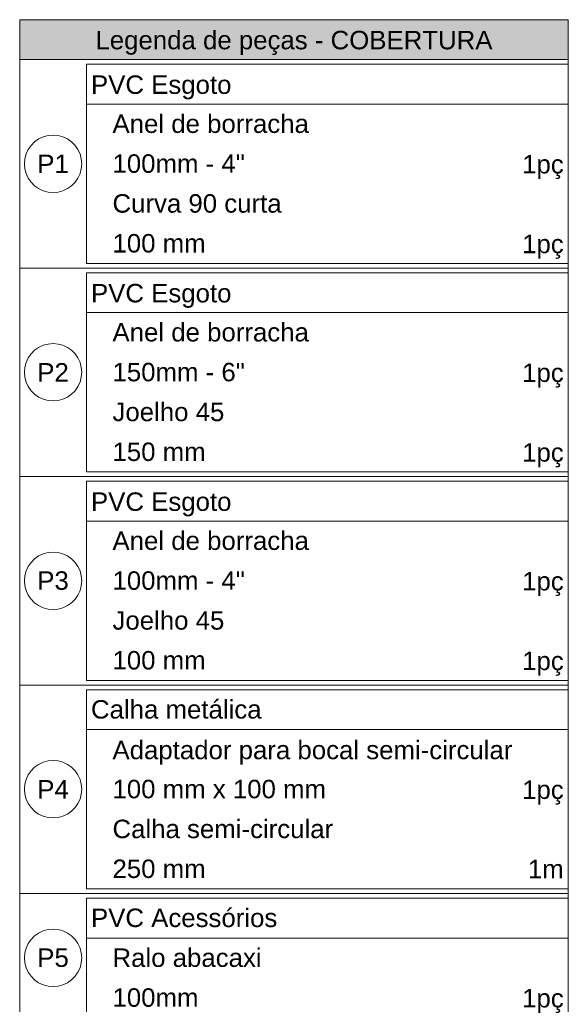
# Model space of a CAD drawing. Header units: millimetres. Extents: x -261 to 187, y -214 to 106.
# Tile 284 of 656: x -129.32 to -123.38, y -186.82 to -176.15. Entities that reach past the tile are written whole.
import ezdxf

# ---------------------------------------------------------------- set-up
doc = ezdxf.new("R2010")
doc.units = ezdxf.units.MM
doc.header["$LTSCALE"] = 0.005
doc.header["$MEASUREMENT"] = 0
doc.linetypes.add('NULL', pattern=[0])
for name, color, linetype, lineweight in [('DI-Hachuras Tabelas', 251, 'Continuous', 0), ('DI-Indicação peça', 7, 'Continuous', 15), ('DI-Tabelas', 7, 'Continuous', 13)]:
    doc.layers.add(name, color=color, linetype=linetype, lineweight=lineweight)
doc.styles.add('Arial', font='arial.ttf')

msp = doc.modelspace()

# ---------------------------------------------------------------- hatches: boundary and pattern name
at = {"layer": 'DI-Hachuras Tabelas', "linetype": 'Continuous'}
msp.add_hatch(color=251, dxfattribs=at).paths.add_polyline_path([(-129.324, -176.152), (-123.381, -176.152), (-123.381, -176.584), (-129.324, -176.584)])

# ---------------------------------------------------------------- linework, layer by layer
at = {"layer": 'DI-Hachuras Tabelas'}
msp.add_lwpolyline([(-129.324, -176.152), (-123.381, -176.152), (-123.381, -176.584), (-129.324, -176.584), (-129.324, -176.152)], dxfattribs=at)
at = {"layer": 'DI-Indicação peça'}
for points in [[(-128.652, -177.714), (-128.657, -177.66), (-128.671, -177.607), (-128.694, -177.558), (-128.725, -177.514), (-128.763, -177.475), (-128.808, -177.444), (-128.857, -177.421), (-128.909, -177.407), (-128.963, -177.403), (-129.017, -177.407), (-129.07, -177.421), (-129.119, -177.444), (-129.163, -177.475), (-129.201, -177.514), (-129.233, -177.558), (-129.255, -177.607), (-129.269, -177.66), (-129.274, -177.714), (-129.269, -177.768), (-129.255, -177.82), (-129.233, -177.869), (-129.201, -177.913), (-129.163, -177.952), (-129.119, -177.983), (-129.07, -178.006), (-129.017, -178.02), (-128.963, -178.024), (-128.909, -178.02), (-128.857, -178.006), (-128.808, -177.983), (-128.763, -177.952), (-128.725, -177.913), (-128.694, -177.869), (-128.671, -177.82), (-128.657, -177.768), (-128.652, -177.714)], [(-128.652, -179.974), (-128.657, -179.92), (-128.671, -179.867), (-128.694, -179.818), (-128.725, -179.774), (-128.763, -179.735), (-128.808, -179.704), (-128.857, -179.681), (-128.909, -179.667), (-128.963, -179.663), (-129.017, -179.667), (-129.07, -179.681), (-129.119, -179.704), (-129.163, -179.735), (-129.201, -179.774), (-129.233, -179.818), (-129.255, -179.867), (-129.269, -179.92), (-129.274, -179.974), (-129.269, -180.028), (-129.255, -180.08), (-129.233, -180.129), (-129.201, -180.173), (-129.163, -180.212), (-129.119, -180.243), (-129.07, -180.266), (-129.017, -180.28), (-128.963, -180.284), (-128.909, -180.28), (-128.857, -180.266), (-128.808, -180.243), (-128.763, -180.212), (-128.725, -180.173), (-128.694, -180.129), (-128.671, -180.08), (-128.657, -180.028), (-128.652, -179.974)], [(-128.652, -182.234), (-128.657, -182.18), (-128.671, -182.127), (-128.694, -182.078), (-128.725, -182.034), (-128.763, -181.995), (-128.808, -181.964), (-128.857, -181.941), (-128.909, -181.927), (-128.963, -181.923), (-129.017, -181.927), (-129.07, -181.941), (-129.119, -181.964), (-129.163, -181.995), (-129.201, -182.034), (-129.233, -182.078), (-129.255, -182.127), (-129.269, -182.18), (-129.274, -182.234), (-129.269, -182.288), (-129.255, -182.34), (-129.233, -182.389), (-129.201, -182.433), (-129.163, -182.472), (-129.119, -182.503), (-129.07, -182.526), (-129.017, -182.54), (-128.963, -182.544), (-128.909, -182.54), (-128.857, -182.526), (-128.808, -182.503), (-128.763, -182.472), (-128.725, -182.433), (-128.694, -182.389), (-128.671, -182.34), (-128.657, -182.288), (-128.652, -182.234)], [(-128.652, -184.494), (-128.657, -184.44), (-128.671, -184.387), (-128.694, -184.338), (-128.725, -184.294), (-128.763, -184.255), (-128.808, -184.224), (-128.857, -184.201), (-128.909, -184.187), (-128.963, -184.183), (-129.017, -184.187), (-129.07, -184.201), (-129.119, -184.224), (-129.163, -184.255), (-129.201, -184.294), (-129.233, -184.338), (-129.255, -184.387), (-129.269, -184.44), (-129.274, -184.494), (-129.269, -184.548), (-129.255, -184.6), (-129.233, -184.649), (-129.201, -184.693), (-129.163, -184.732), (-129.119, -184.763), (-129.07, -184.786), (-129.017, -184.8), (-128.963, -184.804), (-128.909, -184.8), (-128.857, -184.786), (-128.808, -184.763), (-128.763, -184.732), (-128.725, -184.693), (-128.694, -184.649), (-128.671, -184.6), (-128.657, -184.548), (-128.652, -184.494)], [(-128.652, -186.322), (-128.657, -186.268), (-128.671, -186.215), (-128.694, -186.166), (-128.725, -186.122), (-128.763, -186.083), (-128.808, -186.052), (-128.857, -186.029), (-128.909, -186.015), (-128.963, -186.011), (-129.017, -186.015), (-129.07, -186.029), (-129.119, -186.052), (-129.163, -186.083), (-129.201, -186.122), (-129.233, -186.166), (-129.255, -186.215), (-129.269, -186.268), (-129.274, -186.322), (-129.269, -186.376), (-129.255, -186.428), (-129.233, -186.477), (-129.201, -186.521), (-129.163, -186.56), (-129.119, -186.591), (-129.07, -186.614), (-129.017, -186.628), (-128.963, -186.632), (-128.909, -186.628), (-128.857, -186.614), (-128.808, -186.591), (-128.763, -186.56), (-128.725, -186.521), (-128.694, -186.477), (-128.671, -186.428), (-128.657, -186.376), (-128.652, -186.322)]]:
    msp.add_lwpolyline(points, dxfattribs=at)
at = {"layer": 'DI-Tabelas'}
for p, q in [((-129.324, -176.584), (-129.324, -176.152)), ((-129.324, -176.152), (-123.381, -176.152)), ((-123.381, -176.152), (-123.381, -176.584)), ((-123.381, -176.584), (-129.324, -176.584)), ((-129.324, -178.844), (-129.324, -176.584)), ((-128.602, -177.066), (-128.602, -176.634)), ((-128.602, -176.634), (-123.381, -176.634)), ((-123.381, -176.584), (-123.381, -178.844)), ((-123.381, -176.634), (-123.381, -177.066)), ((-123.381, -177.066), (-128.602, -177.066)), ((-128.602, -177.498), (-128.602, -177.066)), ((-123.381, -177.066), (-123.381, -177.498)), ((-128.602, -177.93), (-128.602, -177.498)), ((-123.381, -177.498), (-123.381, -177.93)), ((-128.602, -178.362), (-128.602, -177.93)), ((-123.381, -177.93), (-123.381, -178.362)), ((-128.602, -178.794), (-128.602, -178.362)), ((-123.381, -178.362), (-123.381, -178.794)), ((-128.652, -178.844), (-129.324, -178.844)), ((-129.324, -181.104), (-129.324, -178.844)), ((-123.381, -178.844), (-128.652, -178.844)), ((-124.086, -178.794), (-128.602, -178.794)), ((-123.381, -178.794), (-124.086, -178.794)), ((-123.381, -178.844), (-123.381, -181.104)), ((-128.602, -179.326), (-128.602, -178.894)), ((-128.602, -178.894), (-123.381, -178.894)), ((-123.381, -178.894), (-123.381, -179.326)), ((-123.381, -179.326), (-128.602, -179.326)), ((-128.602, -179.758), (-128.602, -179.326)), ((-123.381, -179.326), (-123.381, -179.758)), ((-128.602, -180.19), (-128.602, -179.758)), ((-123.381, -179.758), (-123.381, -180.19)), ((-128.602, -180.622), (-128.602, -180.19)), ((-123.381, -180.19), (-123.381, -180.622)), ((-128.602, -181.054), (-128.602, -180.622)), ((-123.381, -180.622), (-123.381, -181.054)), ((-128.652, -181.104), (-129.324, -181.104)), ((-129.324, -183.364), (-129.324, -181.104)), ((-123.381, -181.104), (-128.652, -181.104)), ((-124.086, -181.054), (-128.602, -181.054)), ((-123.381, -181.054), (-124.086, -181.054)), ((-123.381, -181.104), (-123.381, -183.364)), ((-128.602, -181.586), (-128.602, -181.154)), ((-128.602, -181.154), (-123.381, -181.154)), ((-123.381, -181.154), (-123.381, -181.586)), ((-123.381, -181.586), (-128.602, -181.586)), ((-128.602, -182.018), (-128.602, -181.586)), ((-123.381, -181.586), (-123.381, -182.018)), ((-128.602, -182.45), (-128.602, -182.018)), ((-123.381, -182.018), (-123.381, -182.45)), ((-128.602, -182.882), (-128.602, -182.45)), ((-123.381, -182.45), (-123.381, -182.882)), ((-128.602, -183.314), (-128.602, -182.882)), ((-123.381, -182.882), (-123.381, -183.314)), ((-124.086, -183.314), (-128.602, -183.314)), ((-123.381, -183.314), (-124.086, -183.314)), ((-128.652, -183.364), (-129.324, -183.364)), ((-129.324, -185.624), (-129.324, -183.364)), ((-123.381, -183.364), (-128.652, -183.364)), ((-128.602, -183.846), (-128.602, -183.414)), ((-128.602, -183.414), (-123.381, -183.414)), ((-123.381, -183.364), (-123.381, -185.624)), ((-123.381, -183.414), (-123.381, -183.846)), ((-123.381, -183.846), (-128.602, -183.846)), ((-128.602, -184.278), (-128.602, -183.846)), ((-123.381, -183.846), (-123.381, -184.278)), ((-128.602, -184.71), (-128.602, -184.278)), ((-123.381, -184.278), (-123.381, -184.71)), ((-128.602, -185.142), (-128.602, -184.71)), ((-123.381, -184.71), (-123.381, -185.142)), ((-128.602, -185.574), (-128.602, -185.142)), ((-123.381, -185.142), (-123.381, -185.574)), ((-124.815, -185.574), (-128.602, -185.574)), ((-123.381, -185.574), (-124.815, -185.574)), ((-128.652, -185.624), (-129.324, -185.624)), ((-129.324, -187.02), (-129.324, -185.624)), ((-123.381, -185.624), (-128.652, -185.624)), ((-128.602, -186.106), (-128.602, -185.674)), ((-128.602, -185.674), (-123.381, -185.674)), ((-123.381, -185.624), (-123.381, -187.02)), ((-123.381, -185.674), (-123.381, -186.106)), ((-123.381, -186.106), (-128.602, -186.106)), ((-128.602, -186.538), (-128.602, -186.106)), ((-123.381, -186.106), (-123.381, -186.538)), ((-128.602, -186.97), (-128.602, -186.538)), ((-123.381, -186.538), (-123.381, -186.97))]:
    msp.add_line(p, q, dxfattribs=at)

# ---------------------------------------------------------------- texts
at = {"layer": 'DI-Tabelas', "linetype": 'NULL', "char_height": 0.2, "line_spacing_factor": 0.6, "style": 'Arial'}
for s, insert, width, attachment_point in [('Legenda de peças - COBERTURA', (-126.353, -176.534), 8.60335, 8), ('PVC Esgoto', (-128.552, -177.016), 3.04421, 7), ('   Anel de borracha', (-128.552, -177.382), 4.72043, 7), ('P1', (-128.963, -177.814), 0.68354, 8), ('   100mm - 4"', (-128.552, -177.814), 3.33415, 7), ('1pç', (-123.431, -177.88), 0.90091, 9), ('   Curva 90 curta', (-128.552, -178.246), 4.12988, 7), ('   100 mm', (-128.552, -178.678), 2.48384, 7), ('1pç', (-123.431, -178.744), 0.90091, 9), ('PVC Esgoto', (-128.552, -179.276), 3.04421, 7), ('   Anel de borracha', (-128.552, -179.642), 4.72043, 7), ('P2', (-128.963, -180.074), 0.68354, 8), ('   150mm - 6"', (-128.552, -180.074), 3.33415, 7), ('1pç', (-123.431, -180.14), 0.90091, 9), ('   Joelho 45', (-128.552, -180.506), 2.88841, 7), ('   150 mm', (-128.552, -180.938), 2.48384, 7), ('1pç', (-123.431, -181.004), 0.90091, 9), ('PVC Esgoto', (-128.552, -181.536), 3.04421, 7), ('   Anel de borracha', (-128.552, -181.902), 4.72043, 7), ('P3', (-128.963, -182.334), 0.68354, 8), ('   100mm - 4"', (-128.552, -182.334), 3.33415, 7), ('1pç', (-123.431, -182.4), 0.90091, 9), ('   Joelho 45', (-128.552, -182.766), 2.88841, 7), ('   100 mm', (-128.552, -183.198), 2.48384, 7), ('1pç', (-123.431, -183.264), 0.90091, 9), ('Calha metálica', (-128.552, -183.73), 3.69543, 7), ('   Adaptador para bocal semi-circular', (-128.552, -184.228), 9.12927, 7), ('P4', (-128.963, -184.594), 0.68354, 8), ('   100 mm x 100 mm', (-128.552, -184.594), 5.09207, 7), ('1pç', (-123.431, -184.66), 0.90091, 9), ('   Calha semi-circular', (-128.552, -185.026), 5.24695, 7), ('   250 mm', (-128.552, -185.458), 2.48384, 7), ('1m', (-123.431, -185.458), 0.77622, 9), ('PVC Acessórios', (-128.552, -185.99), 4.0378, 7), ('P5', (-128.963, -186.422), 0.68354, 8), ('   Ralo abacaxi', (-128.552, -186.422), 3.69573, 7), ('   100mm', (-128.552, -186.854), 2.32866, 7), ('1pç', (-123.431, -186.92), 0.90091, 9)]:
    msp.add_mtext(s, dxfattribs=dict(at, insert=insert, width=width, attachment_point=attachment_point))

doc.saveas('drawing.dxf')
